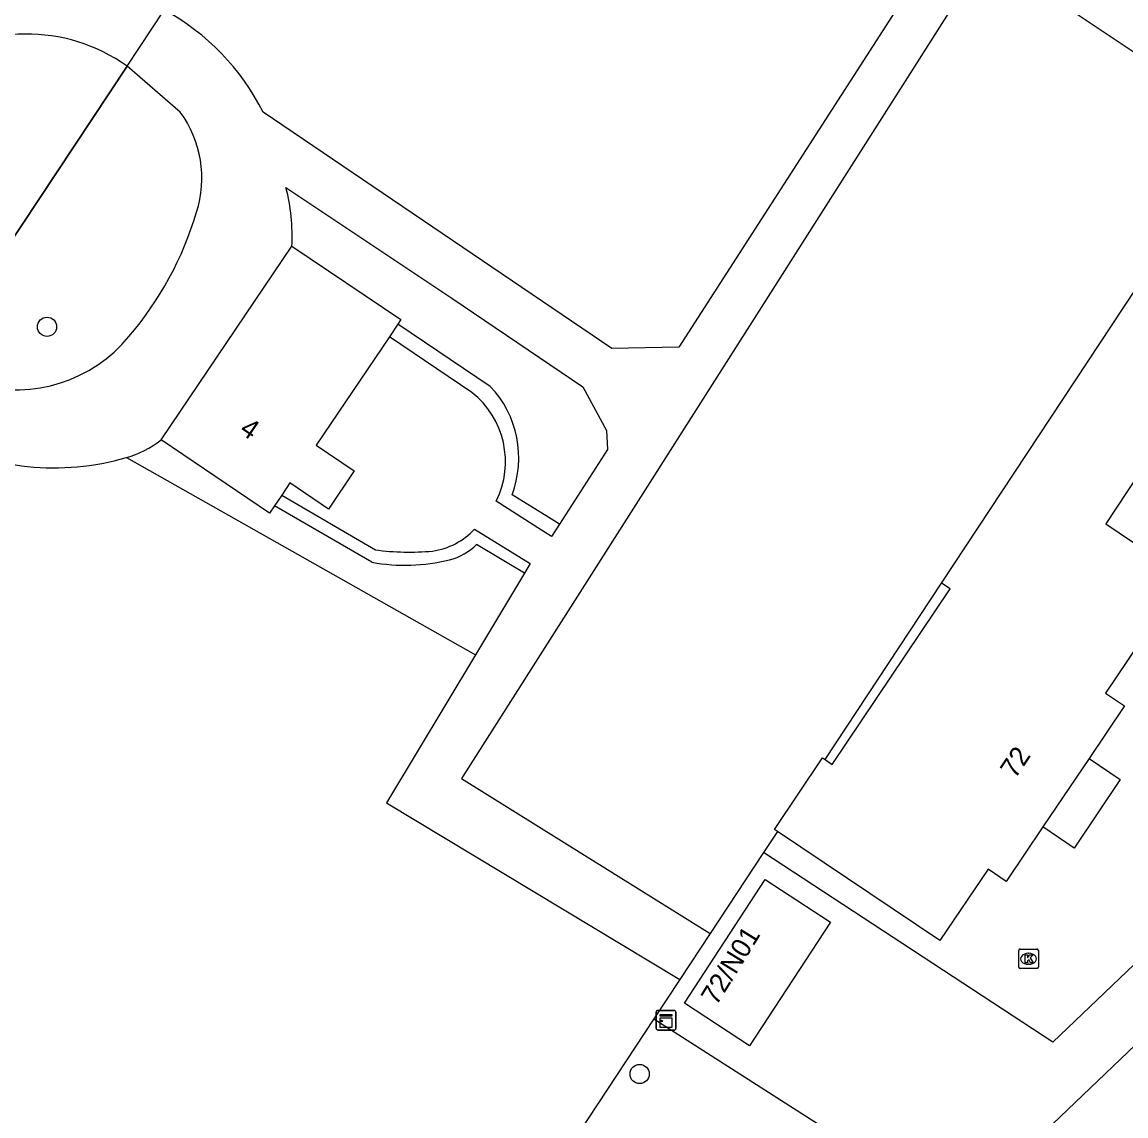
# Model space of a CAD drawing. Extents: x 159280 to 160375, y 384531 to 385872.
# Drawn here: x 159886.2 to 159942.5, y 384605.8 to 384661.6 of the extents above; entities that cross this region are included whole.
import ezdxf

# ---------------------------------------------------------------- set-up
doc = ezdxf.new("R2010")
doc.units = 0
for name, color, linetype in [('IMGEO_Boom', 7, 'Continuous'), ('IMGEO_Groenvoorziening', 7, 'Continuous'), ('IMGEO_Kast', 7, 'Continuous'), ('IMGEO_Kolk', 7, 'Continuous'), ('IMGEO_Muur', 7, 'Continuous'), ('IMGEO_Pand', 7, 'Continuous'), ('IMGEO_Pand_nummerreeks', 7, 'Continuous'), ('IMGEO_Parkeervlak_open', 7, 'Continuous'), ('IMGEO_Rijbaan_lokaal_open', 7, 'Continuous'), ('IMGEO_Voetpad_open', 7, 'Continuous')]:
    doc.layers.add(name, color=color, linetype=linetype)

msp = doc.modelspace()

# ---------------------------------------------------------------- linework, layer by layer
at = {"layer": 'IMGEO_Boom'}
for centre in [(159887.507, 384646.049), (159917.684, 384607.981)]:
    msp.add_circle(centre, 0.489, dxfattribs=at)
at = {"layer": 'IMGEO_Groenvoorziening'}
for points in [[(159891.582, 384659.328), (159881.748, 384644.488)], [(159910.078, 384643.014), (159905.377, 384646.186)], [(159891.547, 384639.384), (159909.324, 384629.339)], [(159913.605, 384635.996), (159913.063, 384636.329), (159911.187, 384637.48)], [(159904.052, 384634.055), (159899.09, 384636.931)], [(159911.82, 384633.501), (159909.382, 384634.963)], [(159927.127, 384624.004), (159933.058, 384632.987)], [(159918.414, 384610.794), (159912.209, 384601.387)]]:
    msp.add_lwpolyline(points, dxfattribs=at)
for centre, radius, start, end in [((159906.233, 384639.365), 5.3, 339.1629, 43.5007), ((159907.36, 384636.931), 2.822, 283.1367, 315.7795), ((159905.735, 384643.125), 9.225, 259.4906, 284.2224)]:
    msp.add_arc(centre, radius, start, end, dxfattribs=at)
at = {"layer": 'IMGEO_Kast'}
for p, q in [((159918.528, 384610.296), (159918.528, 384611.137)), ((159918.528, 384611.137), (159918.528, 384610.296)), ((159918.603, 384611.221), (159919.444, 384611.221)), ((159919.444, 384611.221), (159918.603, 384611.221)), ((159919.528, 384611.146), (159919.528, 384610.305)), ((159919.528, 384610.305), (159919.528, 384611.146)), ((159919.453, 384610.221), (159918.612, 384610.221)), ((159918.612, 384610.221), (159919.453, 384610.221))]:
    msp.add_line(p, q, dxfattribs=at)
for points in [[(159918.723, 384611.011), (159919.323, 384611.011), (159919.323, 384610.926), (159918.723, 384610.926), (159918.723, 384611.011)], [(159918.723, 384610.836), (159919.323, 384610.836), (159919.323, 384610.347), (159918.723, 384610.347), (159918.723, 384610.836)]]:
    msp.add_lwpolyline(points, dxfattribs=at)
msp.add_circle((159918.807, 384610.685), 0.0377, dxfattribs=at)
for centre, start, end in [((159918.606, 384611.143), 92.4484, 184.2845), ((159918.606, 384611.143), 92.4484, 184.2845), ((159919.45, 384611.143), 2.4484, 94.2845), ((159919.45, 384611.143), 2.4484, 94.2845), ((159918.606, 384610.299), 182.4484, 274.2845), ((159918.606, 384610.299), 182.4484, 274.2845), ((159919.45, 384610.299), 272.4484, 4.2845), ((159919.45, 384610.299), 272.4484, 4.2845)]:
    msp.add_arc(centre, 0.0779, start, end, dxfattribs=at)
at = {"layer": 'IMGEO_Kolk'}
for p, q in [((159936.99, 384613.424), (159936.99, 384614.276)), ((159937.065, 384614.35), (159937.917, 384614.35)), ((159937.991, 384614.276), (159937.991, 384613.424)), ((159937.478, 384614.13), (159937.503, 384614.13)), ((159937.917, 384613.35), (159937.065, 384613.35)), ((159937.501, 384613.57), (159937.476, 384613.57))]:
    msp.add_line(p, q, dxfattribs=at)
for points in [[(159936.99, 384613.424), (159936.99, 384614.276)], [(159937.065, 384614.35), (159937.917, 384614.35)], [(159937.991, 384614.276), (159937.991, 384613.424)], [(159937.311, 384614.05), (159937.434, 384614.05), (159937.434, 384613.899), (159937.564, 384614.05), (159937.728, 384614.05), (159937.582, 384613.899), (159937.735, 384613.65), (159937.583, 384613.65), (159937.498, 384613.814), (159937.434, 384613.747), (159937.434, 384613.65), (159937.311, 384613.65), (159937.311, 384614.05)], [(159937.917, 384613.35), (159937.065, 384613.35)]]:
    msp.add_lwpolyline(points, dxfattribs=at)
for centre, start, end in [((159937.067, 384614.274), 91.552, 178.448), ((159937.067, 384614.274), 91.552, 178.448), ((159937.915, 384614.274), 1.552, 88.448), ((159937.915, 384614.274), 1.552, 88.448), ((159937.067, 384613.426), 181.552, 268.448), ((159937.067, 384613.426), 181.552, 268.448), ((159937.915, 384613.426), 271.552, 358.448), ((159937.915, 384613.426), 271.552, 358.448)]:
    msp.add_arc(centre, 0.0765, start, end, dxfattribs=at)
for centre, major_axis, ratio, start_param, end_param in [((159937.477, 384613.85), (-0.387, 0.002), 0.722429, 4.712389, 7.853982), ((159937.502, 384613.85), (-0.39, 0.002), 0.717154, 1.570796, 4.712389)]:
    msp.add_ellipse(centre, major_axis=major_axis, ratio=ratio, start_param=start_param, end_param=end_param, dxfattribs=at)
at = {"layer": 'IMGEO_Muur'}
msp.add_lwpolyline([(159881.748, 384644.488), (159891.582, 384659.328)], dxfattribs=at)
at = {"layer": 'IMGEO_Pand'}
for points in [[(159893.313, 384640.283), (159899.976, 384650.159)], [(159899.976, 384650.159), (159905.53, 384646.412), (159905.377, 384646.186)], [(159933.058, 384632.987), (159943.594, 384648.942)], [(159943.594, 384648.942), (159948.05, 384646.055), (159941.421, 384636.016), (159946.34, 384632.705), (159944.576, 384630.084), (159943.647, 384630.709), (159941.408, 384627.381), (159942.37, 384626.733), (159940.571, 384624.059)], [(159905.377, 384646.186), (159904.942, 384645.541)], [(159904.942, 384645.541), (159901.213, 384640.013), (159903.155, 384638.703), (159901.845, 384636.76), (159899.872, 384638.091), (159899.457, 384637.476)], [(159899.09, 384636.931), (159898.837, 384636.557), (159893.313, 384640.283)], [(159899.457, 384637.476), (159899.09, 384636.931)], [(159927.127, 384624.004), (159927.493, 384623.757), (159933.507, 384632.696), (159933.058, 384632.987)], [(159924.709, 384620.341), (159924.556, 384620.444), (159927.006, 384624.086), (159927.127, 384624.004)], [(159940.571, 384624.059), (159938.221, 384620.566)], [(159938.221, 384620.566), (159936.356, 384617.794), (159935.427, 384618.419), (159932.977, 384614.778), (159924.709, 384620.341)], [(159923.287, 384609.414), (159919.962, 384611.59), (159924.082, 384617.886), (159927.407, 384615.71), (159923.287, 384609.414)]]:
    msp.add_lwpolyline(points, dxfattribs=at)
at = {"layer": 'IMGEO_Parkeervlak_open'}
msp.add_lwpolyline([(159924.709, 384620.341), (159923.997, 384619.258)], dxfattribs=at)
at = {"layer": 'IMGEO_Rijbaan_lokaal_open'}
for points in [[(159933.943, 384667.166), (159919.674, 384645.016), (159916.263, 384644.943), (159898.506, 384656.984)], [(159948.313, 384656.384), (159935.334, 384665.074), (159908.611, 384623.041), (159921.279, 384615.144)], [(159891.582, 384659.328), (159893.476, 384662.184)], [(159894.288, 384656.99), (159891.582, 384659.328)], [(159899.675, 384653.142), (159908.12, 384647.512), (159914.793, 384642.99), (159915.996, 384640.765), (159916.056, 384639.803), (159913.605, 384635.996)], [(159909.145, 384642.706), (159904.942, 384645.541)], [(159899.457, 384637.476), (159904.229, 384634.687)], [(159913.605, 384635.996), (159913.195, 384635.359), (159912.69, 384635.684), (159910.38, 384637.171)], [(159909.27, 384635.74), (159912.116, 384633.995), (159911.82, 384633.501)], [(159911.82, 384633.501), (159909.324, 384629.339)], [(159909.324, 384629.339), (159904.802, 384621.799), (159919.74, 384612.804)], [(159935.241, 384600.951), (159936.131, 384602.051), (159938.712, 384605.429), (159946.407, 384612.776), (159951.537, 384617.673)], [(159921.279, 384615.144), (159919.74, 384612.804)]]:
    msp.add_lwpolyline(points, dxfattribs=at)
for centre, radius, start, end in [((159887.734, 384651.597), 12.044, 26.5693, 61.5267), ((159886.458, 384652.107), 8.855, 54.6402, 126.4412), ((159889.699, 384653.621), 5.693, 342.2157, 36.2867), ((159890.189, 384650.678), 9.801, 356.964, 14.5598), ((159878.327, 384656.906), 17.528, 319.6074, 343.3454), ((159885.921, 384650.294), 7.461, 254.8969, 320.4844), ((159906.358, 384639.179), 4.495, 333.4683, 51.6879), ((159887.877, 384652.042), 13.179, 242.0043, 286.1672), ((159890.106, 384644.399), 5.218, 286.0326, 307.9251), ((159906.636, 384638.171), 3.585, 278.051, 317.2931), ((159905.965, 384647.251), 12.683, 262.1333, 275.3066)]:
    msp.add_arc(centre, radius, start, end, dxfattribs=at)
at = {"layer": 'IMGEO_Voetpad_open'}
for points in [[(159940.571, 384624.059), (159942.164, 384622.988), (159939.813, 384619.494), (159938.221, 384620.566)], [(159949.367, 384619.901), (159948.531, 384618.954), (159938.726, 384609.599), (159923.997, 384619.258)], [(159923.997, 384619.258), (159921.279, 384615.144)], [(159919.74, 384612.804), (159918.414, 384610.794)], [(159918.414, 384610.794), (159929.285, 384603.829), (159927.813, 384601.432), (159925.596, 384602.692), (159921.12, 384595.376), (159912.209, 384601.387)]]:
    msp.add_lwpolyline(points, dxfattribs=at)

# ---------------------------------------------------------------- texts
at = {"layer": 'IMGEO_Pand_nummerreeks'}
for s, rotation, p in [('4', 326.0007, (159897.256, 384640.663)), ('72', 56.0696, (159936.81, 384622.982)), ('72/N01', 58.2755, (159921.597, 384611.424))]:
    msp.add_text(s, height=1, rotation=rotation, dxfattribs=at).set_placement(p)

doc.saveas('drawing.dxf')
